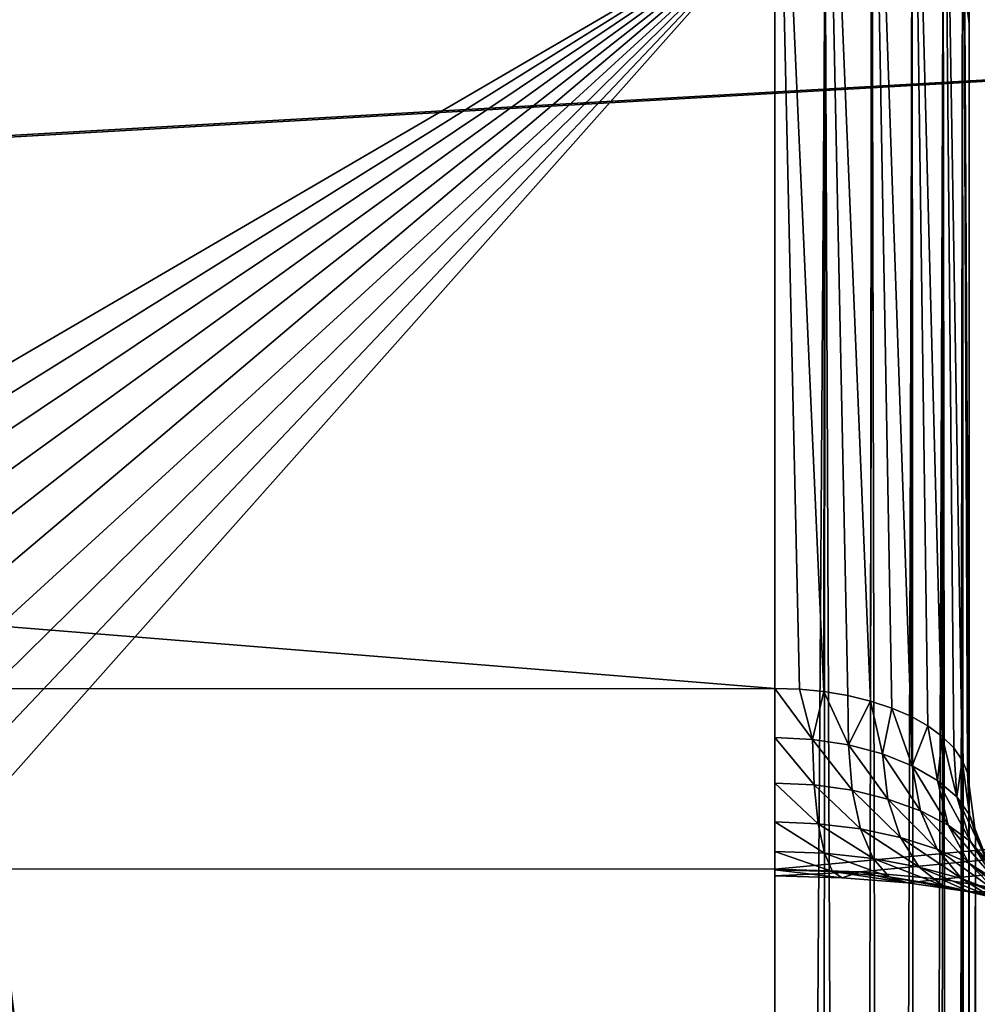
# Model space of a CAD drawing. Header units: millimetres. Extents: x -43.6 to 43.6, y -43.6 to 43.6.
# Tile 317 of 350: x 7.8 to 9, y 34.1 to 35.4. Entities that reach past the tile are written whole.
import ezdxf

# ---------------------------------------------------------------- set-up
doc = ezdxf.new("R2010")
doc.units = ezdxf.units.MM
doc.header["$LTSCALE"] = 65.185185
for name, color, linetype in [('174', 7, 'CONTINUOUS'), ('209', 7, 'CONTINUOUS'), ('211', 7, 'CONTINUOUS'), ('212', 7, 'CONTINUOUS'), ('350', 7, 'CONTINUOUS'), ('360', 7, 'CONTINUOUS'), ('364', 7, 'CONTINUOUS'), ('46', 7, 'CONTINUOUS'), ('50', 7, 'CONTINUOUS'), ('53', 7, 'CONTINUOUS'), ('55', 7, 'CONTINUOUS')]:
    doc.layers.add(name, color=color, linetype=linetype)

msp = doc.modelspace()

# ---------------------------------------------------------------- linework, layer by layer
at = {"layer": '174', "linetype": 'CONTINUOUS'}
for points in [[(9, 30.7412, -9.174), (9, 34.3814, 4.3104), (9.0082, 34.3201, 4.3269), (9, 30.7412, -9.174)], [(9, 30.7412, -9.174), (9.0082, 34.3201, 4.3269), (9.0085, 30.6789, -9.1572), (9, 30.7412, -9.174)], [(9.0082, 34.3201, 4.3269), (9.0085, 34.319, 4.3272), (9.0085, 30.6789, -9.1572), (9.0082, 34.3201, 4.3269)], [(9.0085, 34.319, 4.3272), (9.0324, 34.2627, 4.3424), (9.0085, 30.6789, -9.1572), (9.0085, 34.319, 4.3272)], [(9.0085, 30.6789, -9.1572), (9.0324, 34.2627, 4.3424), (9.0334, 30.6206, -9.1415), (9.0085, 30.6789, -9.1572)]]:
    msp.add_3dface(points, dxfattribs=at)
at = {"layer": '209', "linetype": 'CONTINUOUS'}
for points in [[(8.75, 25.8138, -14.4785), (8.75, 35.5, -14.4785), (8.8147, 35.5, -14.47), (8.75, 25.8138, -14.4785)], [(8.8068, 25.8951, -14.472), (8.75, 25.8138, -14.4785), (8.8147, 35.5, -14.47), (8.8068, 25.8951, -14.472)], [(8.8551, 25.9641, -14.4554), (8.8068, 25.8951, -14.472), (8.8147, 35.5, -14.47), (8.8551, 25.9641, -14.4554)], [(8.8751, 35.5, -14.445), (8.8551, 25.9641, -14.4554), (8.8147, 35.5, -14.47), (8.8751, 35.5, -14.445)], [(8.8962, 26.0226, -14.4313), (8.8551, 25.9641, -14.4554), (8.8751, 35.5, -14.445), (8.8962, 26.0226, -14.4313)], [(8.9269, 35.5, -14.4052), (8.8962, 26.0226, -14.4313), (8.8751, 35.5, -14.445), (8.9269, 35.5, -14.4052)], [(8.9323, 26.0739, -14.3996), (8.8962, 26.0226, -14.4313), (8.9269, 35.5, -14.4052), (8.9323, 26.0739, -14.3996)], [(8.9666, 35.5, -14.3534), (8.9323, 26.0739, -14.3996), (8.9269, 35.5, -14.4052), (8.9666, 35.5, -14.3534)], [(8.9593, 26.1122, -14.3652), (8.9323, 26.0739, -14.3996), (8.9666, 35.5, -14.3534), (8.9593, 26.1122, -14.3652)], [(8.9781, 26.1388, -14.3309), (8.9593, 26.1122, -14.3652), (8.9666, 35.5, -14.3534), (8.9781, 26.1388, -14.3309)], [(8.9915, 35.5, -14.293), (8.9781, 26.1388, -14.3309), (8.9666, 35.5, -14.3534), (8.9915, 35.5, -14.293)], [(8.9903, 26.156, -14.2977), (8.9781, 26.1388, -14.3309), (8.9915, 35.5, -14.293), (8.9903, 26.156, -14.2977)], [(8.9972, 26.1659, -14.2658), (8.9903, 26.156, -14.2977), (8.9915, 35.5, -14.293), (8.9972, 26.1659, -14.2658)], [(9, 35.5, -14.2285), (8.9972, 26.1659, -14.2658), (8.9915, 35.5, -14.293), (9, 35.5, -14.2285)], [(8.9972, 26.1659, -14.2658), (9, 35.5, -14.2285), (8.9999, 26.1697, -14.2351), (8.9972, 26.1659, -14.2658)], [(8.9999, 26.1697, -14.2351), (9, 35.5, -14.2285), (9, 26.1698, -14.2318), (8.9999, 26.1697, -14.2351)], [(9, 35.5, -14.2285), (9, 26.17, -14.2285), (9, 26.1698, -14.2318), (9, 35.5, -14.2285)]]:
    msp.add_3dface(points, dxfattribs=at)
at = {"layer": '211', "linetype": 'CONTINUOUS'}
msp.add_3dface([(9, 35.3626, -11.249), (9, 35.3721, -11.3647), (8.9915, 35.4273, -11.2513), (9, 35.3626, -11.249)], dxfattribs=at)
at = {"layer": '212', "linetype": 'CONTINUOUS'}
msp.add_3dface([(9, 35.9041, 4.2572), (9, 35.3626, -11.249), (8.9915, 35.4273, -11.2513), (9, 35.9041, 4.2572)], dxfattribs=at)
at = {"layer": '350', "linetype": 'CONTINUOUS'}
for points in [[(8.75, 34.5065, 4.5562), (8.75, 35.9128, 4.5071), (-8.75, 35.9128, 4.5071), (8.75, 34.5065, 4.5562)], [(-8.75, 34.5065, 4.5562), (8.75, 34.5065, 4.5562), (-8.75, 35.9128, 4.5071), (-8.75, 34.5065, 4.5562)]]:
    msp.add_3dface(points, dxfattribs=at)
at = {"layer": '360', "linetype": 'CONTINUOUS'}
for points in [[(8.75, 35.9128, 4.5071), (8.75, 34.5065, 4.5562), (8.7816, 34.5055, 4.5542), (8.75, 35.9128, 4.5071)], [(8.8145, 35.9125, 4.4986), (8.75, 35.9128, 4.5071), (8.8131, 34.5025, 4.5482), (8.8145, 35.9125, 4.4986)], [(8.8131, 34.5025, 4.5482), (8.75, 35.9128, 4.5071), (8.7816, 34.5055, 4.5542), (8.8131, 34.5025, 4.5482)], [(8.8439, 34.4973, 4.5382), (8.8145, 35.9125, 4.4986), (8.8131, 34.5025, 4.5482), (8.8439, 34.4973, 4.5382)], [(8.8748, 35.9117, 4.4737), (8.8145, 35.9125, 4.4986), (8.8732, 34.4903, 4.5242), (8.8748, 35.9117, 4.4737)], [(8.8732, 34.4903, 4.5242), (8.8145, 35.9125, 4.4986), (8.8439, 34.4973, 4.5382), (8.8732, 34.4903, 4.5242)], [(8.9005, 34.4813, 4.5067), (8.8748, 35.9117, 4.4737), (8.8732, 34.4903, 4.5242), (8.9005, 34.4813, 4.5067)], [(8.9267, 35.9103, 4.434), (8.8748, 35.9117, 4.4737), (8.9252, 34.4707, 4.4857), (8.9267, 35.9103, 4.434)], [(8.9252, 34.4707, 4.4857), (8.8748, 35.9117, 4.4737), (8.9005, 34.4813, 4.5067), (8.9252, 34.4707, 4.4857)], [(8.947, 34.4584, 4.4617), (8.9267, 35.9103, 4.434), (8.9252, 34.4707, 4.4857), (8.947, 34.4584, 4.4617)], [(8.9665, 35.9085, 4.3822), (8.9267, 35.9103, 4.434), (8.9656, 34.4448, 4.4349), (8.9665, 35.9085, 4.3822)], [(8.9656, 34.4448, 4.4349), (8.9267, 35.9103, 4.434), (8.947, 34.4584, 4.4617), (8.9656, 34.4448, 4.4349)], [(8.9804, 34.4299, 4.4057), (8.9665, 35.9085, 4.3822), (8.9656, 34.4448, 4.4349), (8.9804, 34.4299, 4.4057)], [(8.9915, 35.9064, 4.3219), (8.9665, 35.9085, 4.3822), (8.9913, 34.4142, 4.3747), (8.9915, 35.9064, 4.3219)], [(8.9913, 34.4142, 4.3747), (8.9665, 35.9085, 4.3822), (8.9804, 34.4299, 4.4057), (8.9913, 34.4142, 4.3747)], [(8.9978, 34.3979, 4.3427), (8.9915, 35.9064, 4.3219), (8.9913, 34.4142, 4.3747), (8.9978, 34.3979, 4.3427)], [(9, 34.3814, 4.3104), (9, 35.9041, 4.2572), (8.9915, 35.9064, 4.3219), (9, 34.3814, 4.3104)], [(9, 34.3814, 4.3104), (8.9915, 35.9064, 4.3219), (8.9978, 34.3979, 4.3427), (9, 34.3814, 4.3104)]]:
    msp.add_3dface(points, dxfattribs=at)
at = {"layer": '364', "linetype": 'CONTINUOUS'}
for points in [[(8.7816, 34.5055, 4.5542), (8.75, 34.5065, 4.5562), (8.7984, 34.4409, 4.5621), (8.7816, 34.5055, 4.5542)], [(8.7984, 34.4409, 4.5621), (8.75, 34.5065, 4.5562), (8.75, 34.4433, 4.5666), (8.7984, 34.4409, 4.5621)], [(8.8131, 34.5025, 4.5482), (8.7816, 34.5055, 4.5542), (8.7984, 34.4409, 4.5621), (8.8131, 34.5025, 4.5482)], [(8.845, 34.4338, 4.5489), (8.8131, 34.5025, 4.5482), (8.7984, 34.4409, 4.5621), (8.845, 34.4338, 4.5489)], [(8.8439, 34.4973, 4.5382), (8.8131, 34.5025, 4.5482), (8.845, 34.4338, 4.5489), (8.8439, 34.4973, 4.5382)], [(8.8732, 34.4903, 4.5242), (8.8439, 34.4973, 4.5382), (8.845, 34.4338, 4.5489), (8.8732, 34.4903, 4.5242)], [(8.8884, 34.4223, 4.5273), (8.8732, 34.4903, 4.5242), (8.845, 34.4338, 4.5489), (8.8884, 34.4223, 4.5273)], [(8.9005, 34.4813, 4.5067), (8.8732, 34.4903, 4.5242), (8.8884, 34.4223, 4.5273), (8.9005, 34.4813, 4.5067)], [(8.9269, 34.4069, 4.498), (8.9005, 34.4813, 4.5067), (8.8884, 34.4223, 4.5273), (8.9269, 34.4069, 4.498)], [(8.9252, 34.4707, 4.4857), (8.9005, 34.4813, 4.5067), (8.9269, 34.4069, 4.498), (8.9252, 34.4707, 4.4857)], [(8.947, 34.4584, 4.4617), (8.9252, 34.4707, 4.4857), (8.9269, 34.4069, 4.498), (8.947, 34.4584, 4.4617)], [(8.9592, 34.3882, 4.4621), (8.947, 34.4584, 4.4617), (8.9269, 34.4069, 4.498), (8.9592, 34.3882, 4.4621)], [(8.9656, 34.4448, 4.4349), (8.947, 34.4584, 4.4617), (8.9592, 34.3882, 4.4621), (8.9656, 34.4448, 4.4349)], [(8.7984, 34.4409, 4.5621), (8.75, 34.4433, 4.5666), (8.8005, 34.3824, 4.5884), (8.7984, 34.4409, 4.5621)], [(8.8005, 34.3824, 4.5884), (8.75, 34.4433, 4.5666), (8.75, 34.3847, 4.5928), (8.8005, 34.3824, 4.5884)], [(8.845, 34.4338, 4.5489), (8.7984, 34.4409, 4.5621), (8.8495, 34.3754, 4.5752), (8.845, 34.4338, 4.5489)], [(8.8495, 34.3754, 4.5752), (8.7984, 34.4409, 4.5621), (8.8005, 34.3824, 4.5884), (8.8495, 34.3754, 4.5752)], [(8.9841, 34.367, 4.4207), (8.9656, 34.4448, 4.4349), (8.9592, 34.3882, 4.4621), (8.9841, 34.367, 4.4207)], [(8.9804, 34.4299, 4.4057), (8.9656, 34.4448, 4.4349), (8.9841, 34.367, 4.4207), (8.9804, 34.4299, 4.4057)], [(8.8884, 34.4223, 4.5273), (8.845, 34.4338, 4.5489), (8.8956, 34.3642, 4.5536), (8.8884, 34.4223, 4.5273)], [(8.8956, 34.3642, 4.5536), (8.845, 34.4338, 4.5489), (8.8495, 34.3754, 4.5752), (8.8956, 34.3642, 4.5536)], [(8.9913, 34.4142, 4.3747), (8.9804, 34.4299, 4.4057), (8.9841, 34.367, 4.4207), (8.9913, 34.4142, 4.3747)], [(8.9269, 34.4069, 4.498), (8.8884, 34.4223, 4.5273), (8.9373, 34.3491, 4.5239), (8.9269, 34.4069, 4.498)], [(8.9373, 34.3491, 4.5239), (8.8884, 34.4223, 4.5273), (8.8956, 34.3642, 4.5536), (8.9373, 34.3491, 4.5239)], [(9.0007, 34.344, 4.3752), (8.9913, 34.4142, 4.3747), (8.9841, 34.367, 4.4207), (9.0007, 34.344, 4.3752)], [(8.9978, 34.3979, 4.3427), (8.9913, 34.4142, 4.3747), (9.0007, 34.344, 4.3752), (8.9978, 34.3979, 4.3427)], [(8.9592, 34.3882, 4.4621), (8.9269, 34.4069, 4.498), (8.9731, 34.3307, 4.4869), (8.9592, 34.3882, 4.4621)], [(8.9731, 34.3307, 4.4869), (8.9269, 34.4069, 4.498), (8.9373, 34.3491, 4.5239), (8.9731, 34.3307, 4.4869)], [(9.0082, 34.3201, 4.3269), (9, 34.3814, 4.3104), (8.9978, 34.3979, 4.3427), (9.0082, 34.3201, 4.3269)], [(9.0082, 34.3201, 4.3269), (8.9978, 34.3979, 4.3427), (9.0007, 34.344, 4.3752), (9.0082, 34.3201, 4.3269)], [(8.9841, 34.367, 4.4207), (8.9592, 34.3882, 4.4621), (9.0017, 34.3097, 4.4434), (8.9841, 34.367, 4.4207)], [(9.0017, 34.3097, 4.4434), (8.9592, 34.3882, 4.4621), (8.9731, 34.3307, 4.4869), (9.0017, 34.3097, 4.4434)], [(8.8005, 34.3824, 4.5884), (8.75, 34.3847, 4.5928), (8.8058, 34.3324, 4.6283), (8.8005, 34.3824, 4.5884)], [(8.8058, 34.3324, 4.6283), (8.75, 34.3847, 4.5928), (8.75, 34.3347, 4.633), (8.8058, 34.3324, 4.6283)], [(8.8495, 34.3754, 4.5752), (8.8005, 34.3824, 4.5884), (8.8602, 34.3256, 4.6142), (8.8495, 34.3754, 4.5752)], [(8.8602, 34.3256, 4.6142), (8.8005, 34.3824, 4.5884), (8.8058, 34.3324, 4.6283), (8.8602, 34.3256, 4.6142)], [(8.8956, 34.3642, 4.5536), (8.8495, 34.3754, 4.5752), (8.9117, 34.3146, 4.5909), (8.8956, 34.3642, 4.5536)], [(8.9117, 34.3146, 4.5909), (8.8495, 34.3754, 4.5752), (8.8602, 34.3256, 4.6142), (8.9117, 34.3146, 4.5909)], [(8.9373, 34.3491, 4.5239), (8.8956, 34.3642, 4.5536), (8.9588, 34.2997, 4.5586), (8.9373, 34.3491, 4.5239)], [(8.9588, 34.2997, 4.5586), (8.8956, 34.3642, 4.5536), (8.9117, 34.3146, 4.5909), (8.9588, 34.2997, 4.5586)], [(9.0007, 34.344, 4.3752), (8.9841, 34.367, 4.4207), (9.0219, 34.2867, 4.3948), (9.0007, 34.344, 4.3752)], [(9.0219, 34.2867, 4.3948), (8.9841, 34.367, 4.4207), (9.0017, 34.3097, 4.4434), (9.0219, 34.2867, 4.3948)], [(8.9731, 34.3307, 4.4869), (8.9373, 34.3491, 4.5239), (8.9999, 34.2814, 4.5179), (8.9731, 34.3307, 4.4869)], [(8.9999, 34.2814, 4.5179), (8.9373, 34.3491, 4.5239), (8.9588, 34.2997, 4.5586), (8.9999, 34.2814, 4.5179)], [(8.8058, 34.3324, 4.6283), (8.75, 34.3347, 4.633), (8.8139, 34.2944, 4.6793), (8.8058, 34.3324, 4.6283)], [(8.8139, 34.2944, 4.6793), (8.75, 34.3347, 4.633), (8.75, 34.2967, 4.6847), (8.8139, 34.2944, 4.6793)], [(9.0324, 34.2627, 4.3424), (9.0085, 34.319, 4.3272), (9.0007, 34.344, 4.3752), (9.0324, 34.2627, 4.3424)], [(9.0324, 34.2627, 4.3424), (9.0007, 34.344, 4.3752), (9.0219, 34.2867, 4.3948), (9.0324, 34.2627, 4.3424)], [(9.0085, 34.319, 4.3272), (9.0082, 34.3201, 4.3269), (9.0007, 34.344, 4.3752), (9.0085, 34.319, 4.3272)], [(8.8602, 34.3256, 4.6142), (8.8058, 34.3324, 4.6283), (8.8764, 34.2876, 4.6633), (8.8602, 34.3256, 4.6142)], [(8.8764, 34.2876, 4.6633), (8.8058, 34.3324, 4.6283), (8.8139, 34.2944, 4.6793), (8.8764, 34.2876, 4.6633)], [(8.9117, 34.3146, 4.5909), (8.8602, 34.3256, 4.6142), (8.9357, 34.2766, 4.6367), (8.9117, 34.3146, 4.5909)], [(8.9357, 34.2766, 4.6367), (8.8602, 34.3256, 4.6142), (8.8764, 34.2876, 4.6633), (8.9357, 34.2766, 4.6367)], [(9.0017, 34.3097, 4.4434), (8.9731, 34.3307, 4.4869), (9.0333, 34.2604, 4.4697), (9.0017, 34.3097, 4.4434)], [(9.0333, 34.2604, 4.4697), (8.9731, 34.3307, 4.4869), (8.9999, 34.2814, 4.5179), (9.0333, 34.2604, 4.4697)], [(8.9588, 34.2997, 4.5586), (8.9117, 34.3146, 4.5909), (8.9901, 34.2617, 4.5999), (8.9588, 34.2997, 4.5586)], [(8.9901, 34.2617, 4.5999), (8.9117, 34.3146, 4.5909), (8.9357, 34.2766, 4.6367), (8.9901, 34.2617, 4.5999)], [(9.0219, 34.2867, 4.3948), (9.0017, 34.3097, 4.4434), (9.0574, 34.2374, 4.4152), (9.0219, 34.2867, 4.3948)], [(9.0574, 34.2374, 4.4152), (9.0017, 34.3097, 4.4434), (9.0333, 34.2604, 4.4697), (9.0574, 34.2374, 4.4152)], [(8.8139, 34.2944, 4.6793), (8.75, 34.2967, 4.6847), (8.8244, 34.2707, 4.738), (8.8139, 34.2944, 4.6793)], [(8.8244, 34.2707, 4.738), (8.75, 34.2967, 4.6847), (8.75, 34.273, 4.7443), (8.8244, 34.2707, 4.738)], [(8.9999, 34.2814, 4.5179), (8.9588, 34.2997, 4.5586), (9.0377, 34.2435, 4.5533), (8.9999, 34.2814, 4.5179)], [(9.0377, 34.2435, 4.5533), (8.9588, 34.2997, 4.5586), (8.9901, 34.2617, 4.5999), (9.0377, 34.2435, 4.5533)], [(8.8764, 34.2876, 4.6633), (8.8139, 34.2944, 4.6793), (8.8971, 34.2639, 4.7192), (8.8764, 34.2876, 4.6633)], [(8.8971, 34.2639, 4.7192), (8.8139, 34.2944, 4.6793), (8.8244, 34.2707, 4.738), (8.8971, 34.2639, 4.7192)], [(8.9357, 34.2766, 4.6367), (8.8764, 34.2876, 4.6633), (8.966, 34.2529, 4.6881), (8.9357, 34.2766, 4.6367)], [(8.966, 34.2529, 4.6881), (8.8764, 34.2876, 4.6633), (8.8971, 34.2639, 4.7192), (8.966, 34.2529, 4.6881)], [(8.75, 34.2739, 4.8712), (8.8594, 34.2706, 4.8592), (8.75, 34.2652, 4.808), (8.75, 34.2739, 4.8712)], [(8.8244, 34.2707, 4.738), (8.75, 34.273, 4.7443), (8.8366, 34.2629, 4.8005), (8.8244, 34.2707, 4.738)], [(8.8366, 34.2629, 4.8005), (8.75, 34.273, 4.7443), (8.75, 34.2652, 4.808), (8.8366, 34.2629, 4.8005)], [(8.9901, 34.2617, 4.5999), (8.9357, 34.2766, 4.6367), (9.029, 34.2379, 4.6449), (8.9901, 34.2617, 4.5999)], [(9.029, 34.2379, 4.6449), (8.9357, 34.2766, 4.6367), (8.966, 34.2529, 4.6881), (9.029, 34.2379, 4.6449)], [(9.0333, 34.2604, 4.4697), (8.9999, 34.2814, 4.5179), (9.0767, 34.2224, 4.4978), (9.0333, 34.2604, 4.4697)], [(9.0767, 34.2224, 4.4978), (8.9999, 34.2814, 4.5179), (9.0377, 34.2435, 4.5533), (9.0767, 34.2224, 4.4978)], [(8.8594, 34.2706, 4.8592), (8.8366, 34.2629, 4.8005), (8.75, 34.2652, 4.808), (8.8594, 34.2706, 4.8592)], [(8.8971, 34.2639, 4.7192), (8.8244, 34.2707, 4.738), (8.9209, 34.2561, 4.7783), (8.8971, 34.2639, 4.7192)], [(8.9209, 34.2561, 4.7783), (8.8244, 34.2707, 4.738), (8.8366, 34.2629, 4.8005), (8.9209, 34.2561, 4.7783)], [(8.8594, 34.2706, 4.8592), (8.9209, 34.2561, 4.7783), (8.8366, 34.2629, 4.8005), (8.8594, 34.2706, 4.8592)], [(8.8594, 34.2706, 4.8592), (8.9639, 34.261, 4.8235), (8.9209, 34.2561, 4.7783), (8.8594, 34.2706, 4.8592)], [(8.966, 34.2529, 4.6881), (8.8971, 34.2639, 4.7192), (9.0005, 34.2449, 4.7415), (8.966, 34.2529, 4.6881)], [(9.0005, 34.2449, 4.7415), (8.8971, 34.2639, 4.7192), (8.9209, 34.2561, 4.7783), (9.0005, 34.2449, 4.7415)], [(8.9639, 34.261, 4.8235), (9.0005, 34.2449, 4.7415), (8.9209, 34.2561, 4.7783), (8.9639, 34.261, 4.8235)], [(8.9639, 34.261, 4.8235), (9.0585, 34.2454, 4.7656), (9.0005, 34.2449, 4.7415), (8.9639, 34.261, 4.8235)], [(9.0377, 34.2435, 4.5533), (8.9901, 34.2617, 4.5999), (9.0842, 34.2195, 4.5905), (9.0377, 34.2435, 4.5533)], [(9.0842, 34.2195, 4.5905), (8.9901, 34.2617, 4.5999), (9.029, 34.2379, 4.6449), (9.0842, 34.2195, 4.5905)], [(9.029, 34.2379, 4.6449), (8.966, 34.2529, 4.6881), (9.0731, 34.2297, 4.6908), (9.029, 34.2379, 4.6449)], [(9.0731, 34.2297, 4.6908), (8.966, 34.2529, 4.6881), (9.0005, 34.2449, 4.7415), (9.0731, 34.2297, 4.6908)], [(9.0585, 34.2454, 4.7656), (9.0731, 34.2297, 4.6908), (9.0005, 34.2449, 4.7415), (9.0585, 34.2454, 4.7656)]]:
    msp.add_3dface(points, dxfattribs=at)
at = {"layer": '46', "linetype": 'CONTINUOUS'}
for points in [[(36.5706, 36.8603, 14.4518), (-8.8594, 34.2706, 4.8592), (-36.5706, 36.8603, 14.4518), (36.5706, 36.8603, 14.4518)], [(-8.75, 34.2739, 4.8712), (-8.8594, 34.2706, 4.8592), (36.5706, 36.8603, 14.4518), (-8.75, 34.2739, 4.8712)], [(8.75, 34.2739, 4.8712), (-8.75, 34.2739, 4.8712), (36.5706, 36.8603, 14.4518), (8.75, 34.2739, 4.8712)], [(8.8594, 34.2706, 4.8592), (8.75, 34.2739, 4.8712), (36.5706, 36.8603, 14.4518), (8.8594, 34.2706, 4.8592)], [(8.9639, 34.261, 4.8235), (8.8594, 34.2706, 4.8592), (36.5706, 36.8603, 14.4518), (8.9639, 34.261, 4.8235)], [(9.0585, 34.2454, 4.7656), (8.9639, 34.261, 4.8235), (36.5706, 36.8603, 14.4518), (9.0585, 34.2454, 4.7656)]]:
    msp.add_3dface(points, dxfattribs=at)
at = {"layer": '50', "color": 2, "linetype": 'CONTINUOUS'}
for points in [[(35.1106, 35.4002, 16.4518), (-35.1106, 35.4002, 16.4518), (28.7501, 29.0397, -7.1088), (35.1106, 35.4002, 16.4518)], [(28.7501, 29.0397, -7.1088), (-35.1106, 35.4002, 16.4518), (-28.7501, 29.0397, -7.1088), (28.7501, 29.0397, -7.1088)]]:
    msp.add_3dface(points, dxfattribs=at)
at = {"layer": '53', "linetype": 'CONTINUOUS'}
for points in [[(5.2851, 35.5, -14.4785), (8.75, 35.5, -14.4785), (7.4151, 34.722, -14.4785), (5.2851, 35.5, -14.4785)], [(7.4151, 34.722, -14.4785), (8.75, 35.5, -14.4785), (7.4669, 34.7005, -14.4785), (7.4151, 34.722, -14.4785)], [(7.4669, 34.7005, -14.4785), (8.75, 35.5, -14.4785), (7.516, 34.6734, -14.4785), (7.4669, 34.7005, -14.4785)], [(7.516, 34.6734, -14.4785), (8.75, 35.5, -14.4785), (7.5617, 34.6409, -14.4785), (7.516, 34.6734, -14.4785)], [(7.5617, 34.6409, -14.4785), (8.75, 35.5, -14.4785), (7.6036, 34.6036, -14.4785), (7.5617, 34.6409, -14.4785)], [(7.6036, 34.6036, -14.4785), (8.75, 35.5, -14.4785), (7.6409, 34.5617, -14.4785), (7.6036, 34.6036, -14.4785)], [(7.6409, 34.5617, -14.4785), (8.75, 35.5, -14.4785), (7.6734, 34.516, -14.4785), (7.6409, 34.5617, -14.4785)], [(7.6734, 34.516, -14.4785), (8.75, 35.5, -14.4785), (7.7005, 34.4669, -14.4785), (7.6734, 34.516, -14.4785)], [(7.7005, 34.4669, -14.4785), (8.75, 35.5, -14.4785), (7.722, 34.4151, -14.4785), (7.7005, 34.4669, -14.4785)], [(7.722, 34.4151, -14.4785), (8.75, 35.5, -14.4785), (7.7375, 34.3612, -14.4785), (7.722, 34.4151, -14.4785)], [(8.75, 35.5, -14.4785), (8.75, 25.8138, -14.4785), (7.7375, 34.3612, -14.4785), (8.75, 35.5, -14.4785)], [(7.7375, 34.3612, -14.4785), (8.75, 25.8138, -14.4785), (7.75, 34.25, -14.4785), (7.7375, 34.3612, -14.4785)], [(7.75, 34.25, -14.4785), (8.75, 25.8138, -14.4785), (7.75, 24.9201, -14.4785), (7.75, 34.25, -14.4785)]]:
    msp.add_3dface(points, dxfattribs=at)
at = {"layer": '55', "linetype": 'CONTINUOUS'}
for points in [[(9, 36.7499, -12.9943), (9, 36.7461, -12.8798), (9, 26.17, -14.2285), (9, 36.7499, -12.9943)], [(9, 36.7432, -13.1086), (9, 36.7499, -12.9943), (9, 26.17, -14.2285), (9, 36.7432, -13.1086)], [(9, 36.7461, -12.8798), (9, 36.7318, -12.7662), (9, 26.17, -14.2285), (9, 36.7461, -12.8798)], [(9, 36.7261, -13.2219), (9, 36.7432, -13.1086), (9, 26.17, -14.2285), (9, 36.7261, -13.2219)], [(9, 36.7318, -12.7662), (9, 36.7072, -12.6543), (9, 26.17, -14.2285), (9, 36.7318, -12.7662)], [(9, 36.6987, -13.3331), (9, 36.7261, -13.2219), (9, 26.17, -14.2285), (9, 36.6987, -13.3331)], [(9, 36.7072, -12.6543), (9, 36.6725, -12.5452), (9, 26.17, -14.2285), (9, 36.7072, -12.6543)], [(9, 36.6612, -13.4413), (9, 36.6987, -13.3331), (9, 26.17, -14.2285), (9, 36.6612, -13.4413)], [(9, 36.6725, -12.5452), (9, 36.6279, -12.4397), (9, 26.17, -14.2285), (9, 36.6725, -12.5452)], [(9, 36.6139, -13.5457), (9, 36.6612, -13.4413), (9, 26.17, -14.2285), (9, 36.6139, -13.5457)], [(9, 36.6279, -12.4397), (9, 36.5738, -12.3387), (9, 26.17, -14.2285), (9, 36.6279, -12.4397)], [(9, 36.5573, -13.6453), (9, 36.6139, -13.5457), (9, 26.17, -14.2285), (9, 36.5573, -13.6453)], [(9, 36.5738, -12.3387), (9, 36.5107, -12.2431), (9, 26.17, -14.2285), (9, 36.5738, -12.3387)], [(9, 36.4919, -13.7392), (9, 36.5573, -13.6453), (9, 26.17, -14.2285), (9, 36.4919, -13.7392)], [(9, 36.5107, -12.2431), (9, 36.4392, -12.1536), (9, 26.17, -14.2285), (9, 36.5107, -12.2431)], [(9, 36.4181, -13.8268), (9, 36.4919, -13.7392), (9, 26.17, -14.2285), (9, 36.4181, -13.8268)], [(9, 36.4392, -12.1536), (9, 36.3597, -12.0711), (9, 26.17, -14.2285), (9, 36.4392, -12.1536)], [(9, 36.3366, -13.9073), (9, 36.4181, -13.8268), (9, 26.17, -14.2285), (9, 36.3366, -13.9073)], [(9, 36.3597, -12.0711), (9, 36.2731, -11.9962), (9, 26.17, -14.2285), (9, 36.3597, -12.0711)], [(9, 36.248, -13.98), (9, 36.3366, -13.9073), (9, 26.17, -14.2285), (9, 36.248, -13.98)], [(9, 36.2731, -11.9962), (9, 36.1799, -11.9296), (9, 26.17, -14.2285), (9, 36.2731, -11.9962)], [(9, 36.1532, -14.0443), (9, 36.248, -13.98), (9, 26.17, -14.2285), (9, 36.1532, -14.0443)], [(9, 36.1799, -11.9296), (9, 36.081, -11.8718), (9, 26.17, -14.2285), (9, 36.1799, -11.9296)], [(9, 36.0529, -14.0996), (9, 36.1532, -14.0443), (9, 26.17, -14.2285), (9, 36.0529, -14.0996)], [(9, 36.081, -11.8718), (9, 35.9773, -11.8232), (9, 26.2359, -11.8558), (9, 36.081, -11.8718)], [(9, 26.17, -14.2285), (9, 36.081, -11.8718), (9, 26.2359, -11.8558), (9, 26.17, -14.2285)], [(9, 35.948, -14.1455), (9, 36.0529, -14.0996), (9, 26.17, -14.2285), (9, 35.948, -14.1455)], [(9, 35.9773, -11.8232), (9, 35.8695, -11.7844), (9, 26.2359, -11.8558), (9, 35.9773, -11.8232)], [(9, 35.8393, -14.1816), (9, 35.948, -14.1455), (9, 26.17, -14.2285), (9, 35.8393, -14.1816)], [(9, 30.7412, -9.174), (9, 30.6923, -9.3049), (9, 35.9041, 4.2572), (9, 30.7412, -9.174)], [(9, 35.9041, 4.2572), (9, 30.6923, -9.3049), (9, 35.3626, -11.249), (9, 35.9041, 4.2572)], [(9, 34.3814, 4.3104), (9, 30.7412, -9.174), (9, 35.9041, 4.2572), (9, 34.3814, 4.3104)], [(9, 35.8695, -11.7844), (9, 35.7588, -11.7556), (9, 26.2359, -11.8558), (9, 35.8695, -11.7844)], [(9, 35.7277, -14.2076), (9, 35.8393, -14.1816), (9, 26.17, -14.2285), (9, 35.7277, -14.2076)], [(9, 35.7588, -11.7556), (9, 35.6488, -11.7186), (9, 26.2359, -11.8558), (9, 35.7588, -11.7556)], [(9, 35.6143, -14.2233), (9, 35.7277, -14.2076), (9, 26.17, -14.2285), (9, 35.6143, -14.2233)], [(9, 35.6488, -11.7186), (9, 35.5977, -11.6907), (9, 26.2359, -11.8558), (9, 35.6488, -11.7186)], [(9, 35.5, -14.2285), (9, 35.6143, -14.2233), (9, 26.17, -14.2285), (9, 35.5, -14.2285)], [(9, 35.5977, -11.6907), (9, 35.5502, -11.6571), (9, 26.2359, -11.8558), (9, 35.5977, -11.6907)], [(9, 35.5502, -11.6571), (9, 35.5069, -11.6181), (9, 26.2359, -11.8558), (9, 35.5502, -11.6571)], [(9, 35.5069, -11.6181), (9, 35.4685, -11.5745), (9, 26.2359, -11.8558), (9, 35.5069, -11.6181)], [(9, 35.4685, -11.5745), (9, 35.4353, -11.5266), (9, 26.2359, -11.8558), (9, 35.4685, -11.5745)], [(9, 35.4353, -11.5266), (9, 35.408, -11.4752), (9, 26.2359, -11.8558), (9, 35.4353, -11.5266)], [(9, 35.408, -11.4752), (9, 35.3868, -11.421), (9, 26.2359, -11.8558), (9, 35.408, -11.4752)], [(9, 35.3868, -11.421), (9, 35.3721, -11.3647), (9, 26.2359, -11.8558), (9, 35.3868, -11.421)], [(9, 35.3721, -11.3647), (9, 35.3626, -11.249), (9, 26.2359, -11.8558), (9, 35.3721, -11.3647)], [(9, 30.1562, -9.7155), (9, 30.0171, -9.7285), (9, 35.3626, -11.249), (9, 30.1562, -9.7155)], [(9, 35.3626, -11.249), (9, 30.0171, -9.7285), (9, 26.2359, -11.8558), (9, 35.3626, -11.249)], [(9, 30.2244, -9.6993), (9, 30.1562, -9.7155), (9, 35.3626, -11.249), (9, 30.2244, -9.6993)], [(9, 30.2907, -9.6768), (9, 30.2244, -9.6993), (9, 35.3626, -11.249), (9, 30.2907, -9.6768)], [(9, 30.3546, -9.6483), (9, 30.2907, -9.6768), (9, 35.3626, -11.249), (9, 30.3546, -9.6483)], [(9, 30.4156, -9.6139), (9, 30.3546, -9.6483), (9, 35.3626, -11.249), (9, 30.4156, -9.6139)], [(9, 30.4731, -9.574), (9, 30.4156, -9.6139), (9, 35.3626, -11.249), (9, 30.4731, -9.574)], [(9, 30.5266, -9.5288), (9, 30.4731, -9.574), (9, 35.3626, -11.249), (9, 30.5266, -9.5288)], [(9, 30.5757, -9.4789), (9, 30.5266, -9.5288), (9, 35.3626, -11.249), (9, 30.5757, -9.4789)], [(9, 30.62, -9.4247), (9, 30.5757, -9.4789), (9, 35.3626, -11.249), (9, 30.62, -9.4247)], [(9, 30.6589, -9.3665), (9, 30.62, -9.4247), (9, 35.3626, -11.249), (9, 30.6589, -9.3665)], [(9, 30.6923, -9.3049), (9, 30.6589, -9.3665), (9, 35.3626, -11.249), (9, 30.6923, -9.3049)]]:
    msp.add_3dface(points, dxfattribs=at)

doc.saveas('drawing.dxf')
